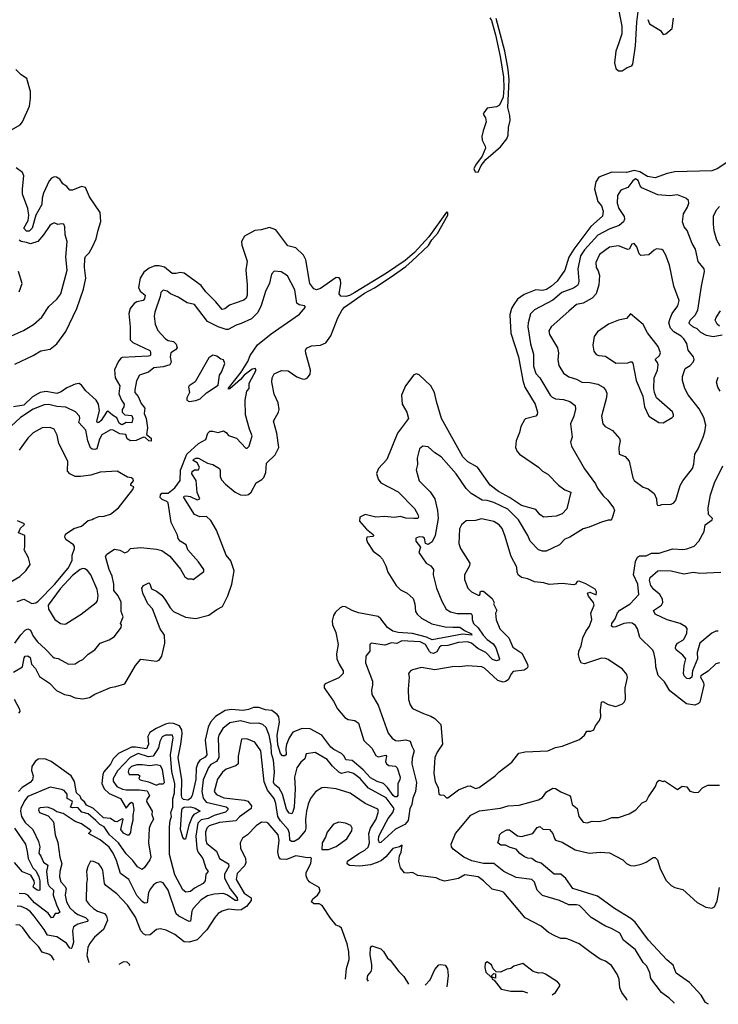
# Model space of a CAD drawing. Extents: x 1246230 to 1426786, y 660032 to 763141.
# Tile 411 of 566: x 1403423 to 1408745, y 660134 to 667634. Entities that reach past the tile are written whole.
import ezdxf

# ---------------------------------------------------------------- set-up
doc = ezdxf.new("R2010")
doc.units = 0

msp = doc.modelspace()

# ---------------------------------------------------------------- linework, layer by layer
at = {"layer": '0CON10XD'}
for points in [[(1407974.2, 667765), (1408009.5, 667585), (1408009.6, 667525), (1407985, 667450.6), (1407964.2, 667395), (1407954.2, 667305.8), (1407965, 667260.8), (1407985, 667242.9), (1408012.5, 667245), (1408050.5, 667269.5), (1408085, 667281.1), (1408094.7, 667295.3), (1408113.5, 667435), (1408123, 667615), (1408133.2, 667695)], [(1407005, 667648.9), (1407016.7, 667626.7), (1407048.5, 667518.5), (1407083.2, 667353.2), (1407109.4, 667195), (1407111, 667115), (1407107.2, 667042.8), (1407078.6, 666981.4), (1407055, 666969.6), (1406985, 666960), (1406958.6, 666925), (1406954.2, 666915), (1406971.9, 666885), (1406977.5, 666855), (1406953.9, 666786.1), (1406944.2, 666745), (1406945.3, 666715.3), (1406970.1, 666670.1), (1406971.8, 666655), (1406945.4, 666594.6), (1406895, 666524.6), (1406883.1, 666496.9), (1406893.8, 666473.8), (1406915, 666472.3), (1406937.9, 666522.1), (1406975, 666569.2), (1407085, 666664.3), (1407133.1, 666725), (1407144.7, 666755), (1407146.5, 666813.5), (1407160, 666865), (1407157.2, 666905), (1407141.9, 666965), (1407151.7, 667175), (1407144, 667255), (1407117.6, 667395), (1407053.4, 667643.4)], [(1408207.5, 667635), (1408221.5, 667601.5), (1408305, 667551.2), (1408325, 667521.2), (1408345, 667525.8), (1408393.3, 667566.7), (1408404.5, 667644.5)], [(1403326.4, 666775), (1403426.3, 666833.7), (1403443.4, 666856.6), (1403496.6, 666975), (1403506.7, 667035), (1403506, 667086), (1403478.2, 667185), (1403433.2, 667213.2), (1403394.5, 667255)], [(1408824.3, 666555), (1408735, 666498.2), (1408695, 666482.3), (1408414.8, 666475.2), (1408355, 666462.9), (1408265, 666429.1), (1408205, 666439.3), (1408146.1, 666473.9)], [(1403385, 665009.6), (1403525, 665076.8), (1403585, 665112.7), (1403656, 665125), (1403705, 665164.4), (1403775, 665260), (1403858.6, 665435), (1403909.6, 665580.4), (1403926, 665665), (1403916.1, 665745), (1403918.8, 665815), (1403925, 665829.4), (1403953.1, 665856.9), (1403977.3, 665902.7), (1404005.8, 665965), (1404020.6, 666030.6), (1404042.2, 666097.8), (1404037.2, 666165), (1403955, 666284.2), (1403925.6, 666355), (1403895, 666362.5), (1403825, 666334.6), (1403805, 666334.3), (1403782.1, 666362.1), (1403752.7, 666382.7), (1403728.2, 666418.2), (1403703.9, 666433.9), (1403685, 666437.9), (1403665, 666427.3), (1403647.1, 666405), (1403605, 666312.5), (1403595, 666273.3), (1403592.1, 666225), (1403546.7, 666145), (1403518.1, 666045), (1403495, 666023.4), (1403475, 666022.5), (1403454.8, 666045), (1403486.5, 666105), (1403493, 666145), (1403485.3, 666195), (1403445.1, 666305), (1403443.8, 666346.2), (1403455.8, 666445), (1403445, 666470), (1403395.4, 666505.4)], [(1408146.1, 666473.9), (1408105, 666484.5), (1408045, 666469.4), (1407935, 666472.8), (1407835, 666433.3), (1407811.2, 666398.8), (1407800.5, 666345), (1407827.9, 666247.9), (1407854.6, 666215), (1407868.3, 666175), (1407861.8, 666138.2), (1407775, 666057.4), (1407643.7, 665885), (1407606.5, 665825), (1407575, 665726.7), (1407518.1, 665641.9), (1407475, 665603.2), (1407435, 665579.5), (1407405, 665572.2), (1407354.3, 665575.7), (1407265, 665539.6), (1407216.2, 665505), (1407186.3, 665463.7), (1407168.5, 665435), (1407156.1, 665385), (1407164.8, 665244.8), (1407223.8, 665066.2), (1407254.8, 664885), (1407270, 664835), (1407349.1, 664705), (1407366.9, 664645), (1407364.2, 664625.8), (1407355, 664613.8), (1407275.7, 664594.3), (1407267.5, 664585), (1407240.8, 664535), (1407231.7, 664488.3), (1407204.2, 664425), (1407200.3, 664375), (1407213.9, 664343.9), (1407231.1, 664325), (1407376.4, 664225), (1407405.7, 664195.7), (1407445, 664172.7), (1407527.7, 664087.7), (1407575, 664053.1), (1407620.8, 664035), (1407591.9, 663908.1), (1407555, 663869.1), (1407508.7, 663851.3), (1407413.3, 663845), (1407385, 663865.6), (1407354.2, 663904.2), (1407245, 663933.3), (1407154.8, 663994.8), (1407069.5, 664039.5), (1407008.2, 664088.2), (1406910.6, 664225), (1406836.3, 664266.3), (1406799.2, 664305), (1406635.5, 664595), (1406599.3, 664725), (1406583.5, 664795), (1406555, 664843.8), (1406465, 664927.5), (1406445, 664936.2), (1406425, 664928.8), (1406362.5, 664845), (1406330.9, 664775), (1406337.7, 664705), (1406372.7, 664645), (1406385.7, 664595), (1406302.2, 664485), (1406221.1, 664285), (1406155.6, 664215), (1406141.9, 664178.1), (1406152.7, 664135), (1406174, 664105), (1406305, 664037.3), (1406430.5, 663910.5), (1406456.7, 663865), (1406461.8, 663845), (1406455.9, 663834.1), (1406426.3, 663833.7), (1406365, 663836.2), (1406325, 663849.5), (1406275, 663841.8), (1406205, 663850.3), (1406135, 663843.5), (1406055, 663864), (1406014.7, 663845.3), (1406012.2, 663815), (1406063.9, 663753.9), (1406115, 663712.5), (1406119.1, 663705), (1406115, 663698.6), (1406067.3, 663692.7), (1406064.5, 663675), (1406072.6, 663652.6), (1406115, 663585.7), (1406165, 663549.2), (1406185.6, 663525), (1406212.8, 663472.8), (1406227.1, 663425), (1406291.9, 663325), (1406325, 663290), (1406375.4, 663265.4), (1406419.4, 663225), (1406434.4, 663185), (1406438.6, 663125), (1406450.6, 663105), (1406484.4, 663075), (1406562.9, 663032.9), (1406665, 663009.8), (1406722.1, 663007.9), (1406775, 663008), (1406811.1, 662981.1), (1406865, 662956.9), (1406868.5, 662945), (1406795, 662953.6), (1406565, 662911.5), (1406521.4, 662931.4), (1406415, 662959.4), (1406305, 662966.8), (1406266.5, 662976.5), (1406225, 663004.3), (1406175, 663071.4), (1406155, 663089), (1406005, 663116.2), (1405955, 663134.2), (1405905, 663162.5), (1405885, 663163.5), (1405865, 663154.4), (1405828.5, 663121.5), (1405813.3, 663095), (1405802.7, 663055), (1405805.6, 663025), (1405830.9, 662965), (1405850, 662875), (1405836.9, 662803.1), (1405838.9, 662765), (1405855.6, 662725), (1405887.1, 662675), (1405887.1, 662655), (1405855, 662620.9), (1405751.2, 662575), (1405742, 662565), (1405743.1, 662545), (1405812.7, 662442.7), (1405844.4, 662384.4), (1405900.1, 662320.1), (1405925, 662304.7), (1405976.9, 662296.9), (1406004.6, 662274.6), (1406044.4, 662144.4), (1406105, 662085.5), (1406135, 662028.9), (1406155, 662018.9), (1406212.4, 662032.4), (1406217.7, 662025), (1406209.7, 661985), (1406216.5, 661965), (1406235, 661954.1), (1406285, 661947.3), (1406298.8, 661935), (1406322.2, 661865), (1406319.3, 661845), (1406302.7, 661815), (1406303.3, 661726.7), (1406296.5, 661715), (1406281.1, 661715), (1406266.9, 661725), (1406225.8, 661785.8), (1406195, 661815.3), (1406145, 661831.7), (1406095, 661860), (1406039.1, 661919.1), (1405955, 661991.6), (1405907.2, 661997.2), (1405893.9, 662025), (1405875, 662044.7), (1405814.9, 662074.9), (1405792.6, 662092.6), (1405725, 662183.9), (1405635, 662233.4), (1405575, 662234.7), (1405502.6, 662207.4), (1405475, 662164.6), (1405455, 662114.4), (1405449.7, 662085), (1405452.4, 662035), (1405443.8, 662026.2), (1405425, 662026.3), (1405409.9, 662045), (1405390.7, 662110.7), (1405385.5, 662184.5), (1405402.1, 662282.1), (1405395.9, 662325), (1405385, 662342.2), (1405345, 662371.5), (1405295, 662377.4), (1405245.2, 662395.2), (1405205, 662395.3), (1405165, 662378.9), (1405125, 662372.8), (1405035, 662379.4), (1404988.7, 662371.3), (1404915, 662326.9), (1404877.6, 662282.4), (1404858.7, 662245), (1404837, 662145), (1404848.3, 662035), (1404835, 662016.2), (1404795.2, 661994.8), (1404779, 661971), (1404768.3, 661931.7), (1404763.9, 661846.1), (1404737.3, 661725), (1404725, 661700.8), (1404705, 661689), (1404671.4, 661695), (1404661.3, 661705), (1404654.9, 661725), (1404657.4, 661845), (1404630, 662015), (1404650.7, 662115), (1404661.1, 662195), (1404658.6, 662225), (1404641.1, 662255), (1404594.3, 662274.3), (1404565, 662276.1), (1404535, 662268.4), (1404463.7, 662236.3), (1404413.6, 662205), (1404400.3, 662175), (1404404.5, 662115), (1404388.9, 662081.1), (1404306.3, 662093.7), (1404275, 662092.7), (1404177, 662045), (1404136.3, 662005), (1404115, 661962.9), (1404065.3, 661905), (1404057.4, 661885), (1404049.6, 661815), (1404066, 661775), (1404105, 661740.3), (1404191.4, 661701.4), (1404235, 661628), (1404265, 661666.9), (1404275, 661674.3), (1404285.9, 661665.9), (1404292.7, 661615), (1404284.5, 661575), (1404285.8, 661534.2), (1404271.4, 661485), (1404267.3, 661442.7), (1404255, 661422.5), (1404245, 661422), (1404215, 661438.2), (1404193.5, 661465), (1404211.2, 661545), (1404205, 661548.1), (1404163, 661523), (1404146.7, 661526.7), (1404115, 661548.4), (1404061.2, 661555), (1403986.3, 661625), (1403931, 661651), (1403917.3, 661677.3), (1403893.7, 661693.7), (1403885, 661720), (1403855.6, 661745), (1403841.2, 661831.2), (1403815, 661874.6), (1403661.8, 661985), (1403615, 662003), (1403565, 662001.5), (1403540, 661985), (1403516.7, 661945), (1403514.3, 661915), (1403525.4, 661875), (1403519.7, 661845), (1403503.2, 661825), (1403443.1, 661786.9), (1403414.6, 661755.4)], [(1408775, 665230.6), (1408705, 665218.4), (1408655, 665229.3), (1408610.9, 665250.9), (1408585, 665279.4), (1408551.4, 665295), (1408526.6, 665316.6), (1408523.1, 665325), (1408530, 665345), (1408567.9, 665382.1), (1408588.2, 665421.8), (1408617.1, 665605), (1408638.9, 665715), (1408636.6, 665736.6), (1408591.1, 665791.1), (1408572.2, 665885), (1408545, 665930), (1408508, 666028), (1408485.5, 666055.5), (1408473.1, 666095), (1408480, 666155), (1408510, 666205), (1408519.2, 666235), (1408517.1, 666257.1), (1408497.5, 666275), (1408435, 666298.8), (1408375, 666292.5), (1408285, 666300.4), (1408162.6, 666352.6), (1408149.4, 666369.4), (1408135, 666408.8), (1408115, 666421.2), (1408095, 666406.2), (1408055, 666356.2), (1408002.9, 666335), (1407976.5, 666295), (1407973.8, 666235), (1407988.2, 666195), (1408026.5, 666135), (1408030, 666115), (1408022.5, 666095), (1407988.6, 666065), (1407918.5, 666041.5), (1407827.7, 665992.3), (1407725, 665881.3), (1407695.3, 665835), (1407673.7, 665735), (1407682.4, 665645), (1407680.8, 665625), (1407671.2, 665608.8), (1407641.8, 665588.2), (1407553.8, 665556.2), (1407485, 665496.9), (1407344.2, 665425), (1407315, 665394), (1407295.4, 665325), (1407293.5, 665295), (1407313.8, 665163.8), (1407336.9, 665085), (1407337.6, 664995), (1407355, 664939.4), (1407386.5, 664905), (1407463.5, 664773.5), (1407478.5, 664758.5), (1407505, 664746.5), (1407565, 664740), (1407615, 664724.5), (1407654.4, 664695), (1407656.6, 664666.6), (1407645.5, 664615), (1407617.9, 664555), (1407630.8, 664455), (1407619.4, 664415), (1407626.2, 664385), (1407725, 664214), (1407808.1, 664098.1), (1407824.4, 664065), (1407868.3, 664008.3), (1407902.9, 663975), (1407945.7, 663915.7), (1407953.3, 663895), (1407935, 663832.5), (1407925, 663821.2), (1407905, 663821.2), (1407855, 663806.7), (1407762.3, 663767.7), (1407714.2, 663755.8), (1407615, 663692.4), (1407575, 663677.1), (1407535, 663632.9), (1407482.2, 663607.8), (1407434.2, 663585.8), (1407405, 663584.6), (1407375, 663595.6), (1407312.2, 663662.2), (1407294.6, 663705), (1407222.1, 663825), (1407142.7, 663905), (1407034.5, 663955.5), (1406985, 663970.8), (1406945, 663974.5), (1406862, 664025), (1406825, 664063.3), (1406747.3, 664175), (1406635, 664304.2), (1406586, 664335), (1406535, 664380), (1406495, 664384.2), (1406468.6, 664365), (1406450, 664295), (1406452.5, 664245), (1406443.1, 664205), (1406465, 664121.2), (1406548.7, 664038.7), (1406586.2, 663985), (1406605.5, 663895), (1406610.4, 663835), (1406588.6, 663705), (1406564.4, 663655.6), (1406535, 663636.1), (1406514.8, 663644.8), (1406505.8, 663685), (1406495, 663692.3), (1406465, 663694.6), (1406440, 663685), (1406440.9, 663660.9), (1406475.8, 663615), (1406462.5, 663575), (1406518.6, 663495), (1406555, 663472.9), (1406574.3, 663445), (1406571.8, 663405), (1406597.1, 663305), (1406638.9, 663205), (1406671.4, 663145), (1406705, 663124.5), (1406755, 663109.7), (1406861.6, 663111.6), (1406870.4, 663095), (1406869.2, 663065), (1406880.7, 663035), (1406915, 663002), (1406954.3, 662945), (1406984, 662914), (1407029.2, 662879.2), (1407050.4, 662850.4), (1407079.2, 662765), (1407071.1, 662755), (1407055, 662750.9), (1407025, 662759.6), (1406974.3, 662815), (1406913.2, 662843.2), (1406865, 662883.8), (1406835.3, 662894.7), (1406765, 662890.7), (1406685, 662867.5), (1406635, 662865.8), (1406620.8, 662855), (1406601, 662819), (1406575, 662807.3), (1406555, 662811.1), (1406545, 662820.5), (1406515, 662875.9), (1406473.3, 662895), (1406335, 662902), (1406295, 662881.8), (1406255, 662887.5), (1406205, 662870), (1406100, 662885), (1406090, 662875), (1406089.2, 662825), (1406058.9, 662785), (1406056.5, 662735), (1406109.6, 662595), (1406111.8, 662565), (1406103.5, 662526.5)], [(1404745, 663074.3), (1404765, 663073.1), (1404865, 663098.1), (1404925, 663142.5), (1404967.5, 663165), (1405007.5, 663245), (1405040.3, 663335), (1405056, 663435), (1405031.1, 663511.1), (1404995.6, 663555), (1404921.5, 663745), (1404879.4, 663819.4), (1404845, 663848.5), (1404795, 663846.9), (1404755, 663864.7), (1404672.4, 663995), (1404676.9, 664005), (1404692.5, 664007.5), (1404721, 664001), (1404775, 663976.2), (1404794.3, 663985), (1404775, 664032), (1404766.9, 664125), (1404733.5, 664175), (1404738, 664192), (1404756, 664204), (1404785.5, 664204.5), (1404792.9, 664225), (1404775, 664258.2), (1404743.8, 664275), (1404748.1, 664285), (1404765, 664294.6), (1404785, 664294), (1404855, 664255.5), (1404893.3, 664245), (1404945, 664216.2), (1404950.6, 664200.6), (1404950.6, 664155), (1404959.6, 664129.6), (1404990.9, 664095), (1405065, 664033.8), (1405105, 664013.9), (1405145, 664011.8), (1405165, 664016.4), (1405186.5, 664035), (1405223.3, 664106.7), (1405268.5, 664131.5), (1405283.7, 664146.3), (1405297.3, 664185), (1405304.1, 664255), (1405369.5, 664320.5), (1405397.7, 664375), (1405381.4, 664485), (1405356.9, 664575), (1405395.8, 664645), (1405400, 664665), (1405393.3, 664715), (1405362.3, 664782.3), (1405344, 664874), (1405345.6, 664905), (1405362.8, 664937.2), (1405418, 664962), (1405469.3, 664959.3), (1405533.6, 664913.6), (1405575, 664898.8), (1405595, 664895.5), (1405615.6, 664905), (1405635.5, 664935), (1405637.8, 664965), (1405603.5, 665093.5), (1405600.4, 665115), (1405607.5, 665132.5), (1405645, 665150.8), (1405715, 665154.1), (1405755, 665173.6), (1405792.7, 665225), (1405847.2, 665362.8), (1405880.3, 665425), (1405898.1, 665445), (1406049.1, 665550.9), (1406125, 665592.1), (1406251.6, 665675), (1406365.2, 665754.8), (1406412.2, 665797.8), (1406538.3, 665915), (1406562.9, 665957.1), (1406605, 666005.9), (1406684.2, 666145), (1406685, 666164), (1406675, 666168.8), (1406539.5, 665980.5), (1406429.8, 665860.2), (1406359.6, 665800.4), (1406217.2, 665702.8), (1405975.4, 665554.6), (1405935, 665533.2), (1405906.5, 665526.5), (1405868.2, 665528.2), (1405856.8, 665545), (1405870, 665625), (1405867.5, 665652.5), (1405857.9, 665667.9), (1405835, 665669.6), (1405715, 665585.4), (1405685, 665576.9), (1405662.6, 665582.6), (1405633.4, 665625), (1405602.2, 665805), (1405585, 665840), (1405526, 665896), (1405465, 665912.2), (1405375, 666034.2), (1405325, 666051.4), (1405263.8, 666033.8), (1405215, 666029.1), (1405135, 665984), (1405113.1, 665945), (1405114.3, 665915.7), (1405155.9, 665795), (1405144.7, 665724.7), (1405155.3, 665615), (1405155.3, 665535), (1405147.2, 665512.8), (1405131.4, 665498.6), (1405065, 665474.7), (1405020.6, 665459.4), (1404985, 665431.8), (1404965, 665426.9), (1404918.2, 665485), (1404841.1, 665561.1), (1404805, 665608.2), (1404675, 665702.5), (1404645, 665707.8), (1404615, 665699.5), (1404585, 665700.6), (1404525, 665748.3), (1404485, 665759.2), (1404451.6, 665758.4), (1404408.9, 665741.1), (1404369.9, 665710.1), (1404341.2, 665665), (1404329.1, 665595), (1404340.4, 665565), (1404378.8, 665535), (1404375, 665507.5), (1404363.1, 665495), (1404315, 665483.7), (1404295, 665472.9), (1404263.9, 665435), (1404254.6, 665395), (1404265.3, 665295), (1404265.6, 665195), (1404284.3, 665175), (1404414, 665114), (1404420, 665105), (1404419.1, 665080.9), (1404415.8, 665074.2), (1404401, 665071), (1404205, 665060.5), (1404193.8, 665055), (1404172.3, 665027.7), (1404144.3, 664965.7), (1404149.6, 664905), (1404185.6, 664845), (1404178.5, 664785), (1404199.2, 664735), (1404220, 664705), (1404217, 664685), (1404202.8, 664665), (1404202.9, 664645), (1404225, 664623.7), (1404278.3, 664618.3), (1404285.8, 664595), (1404276.7, 664563.3), (1404235, 664566.6), (1404205, 664548.3), (1404195, 664549.4), (1404181.5, 664561.5), (1404162.2, 664602.2), (1404130.3, 664620.3), (1404095, 664653.1), (1404084.2, 664645), (1404045, 664580.7), (1404025, 664564.8), (1404015, 664564), (1404012, 664575), (1404030.7, 664655), (1404023.5, 664705), (1404005.4, 664735), (1403925.8, 664805.8), (1403895, 664850.9), (1403875, 664863.8), (1403845, 664858.2), (1403781.2, 664828.8), (1403740.1, 664799.9), (1403705, 664786.4), (1403625, 664801.4), (1403578.5, 664795), (1403519.6, 664760.4), (1403455, 664697.2), (1403375, 664685.2)], [(1408758.2, 665908.2), (1408734.5, 665955), (1408713.1, 666025), (1408707.5, 666075), (1408709.5, 666140.5), (1408732.7, 666187.3), (1408755, 666211.2)], [(1403291.2, 665195), (1403452.5, 665267.5), (1403527.3, 665312.7), (1403592.9, 665367.1), (1403645, 665450), (1403705, 665504), (1403735.3, 665544.7), (1403784, 665725), (1403773.4, 665825), (1403784.7, 665944.7), (1403769.6, 665995), (1403767.1, 666055), (1403758.8, 666075), (1403745, 666080), (1403713.5, 666073.5), (1403685, 666086.2), (1403670.3, 666079.7), (1403653.2, 666066.8), (1403604, 665995), (1403560.8, 665945), (1403505, 665925.8), (1403475, 665937.8), (1403435, 665943.8), (1403418.9, 665955)], [(1408295, 663932.5), (1408315, 663940), (1408385, 663944), (1408406.2, 663955), (1408422, 663975), (1408454.5, 664085.5), (1408475, 664121.2), (1408548.1, 664215), (1408558.3, 664248.3), (1408565.7, 664325), (1408591.4, 664365), (1408629.5, 664455), (1408642.9, 664495), (1408650, 664545), (1408635.5, 664605), (1408598.9, 664668.9), (1408515, 664776.2), (1408490.9, 664825), (1408472.2, 664885), (1408473.1, 664915), (1408493.5, 664976.5), (1408531.1, 664998.9), (1408552.9, 665025), (1408560, 665045), (1408556.7, 665065), (1408516, 665116), (1408505, 665167.1), (1408482.3, 665202.3), (1408462.7, 665222.7), (1408406.1, 665256.1), (1408381.1, 665285), (1408368.5, 665325), (1408377, 665357), (1408392.5, 665395), (1408435.6, 665455), (1408446.7, 665495), (1408406.7, 665605), (1408374.3, 665765), (1408345, 665840), (1408326, 665875), (1408315, 665883.8), (1408275, 665888), (1408255, 665878.8), (1408215, 665842), (1408155, 665838.1), (1408141.5, 665851.5), (1408123.6, 665903.6), (1408105, 665928.8), (1408087.3, 665922.7), (1408065.8, 665885), (1408055, 665882.5), (1407985, 665910), (1407915, 665901.5), (1407841.1, 665845), (1407811.1, 665785), (1407814.3, 665745), (1407829.7, 665719.7), (1407838.6, 665685), (1407834.2, 665615), (1407814.2, 665545), (1407785, 665511.4), (1407715, 665474.3), (1407665, 665465.6), (1407605, 665414), (1407471.4, 665295), (1407454.4, 665264.4), (1407459.4, 665235), (1407520.9, 665135), (1407526.4, 665095), (1407522.8, 665042.8), (1407530.2, 665000.2), (1407565, 664940.8), (1407605, 664914.4), (1407665, 664894.5), (1407705, 664873.5), (1407765, 664870), (1407827.6, 664857.6), (1407867.5, 664835), (1407885.7, 664815), (1407895, 664790), (1407894.4, 664755), (1407854.4, 664615), (1407864.4, 664555), (1407884, 664535), (1407938.8, 664505), (1407991.9, 664445), (1407997.8, 664425), (1407988, 664375), (1407990, 664325), (1408035, 664306.7), (1408065, 664270), (1408092.9, 664145), (1408104, 664124), (1408172.4, 664072.4), (1408210, 664060), (1408256, 664025), (1408274, 663985), (1408277.5, 663945), (1408282.5, 663935), (1408295, 663932.5)], [(1403386.2, 662883.8), (1403432, 662948), (1403465, 662983.2), (1403485, 662994.1), (1403505.4, 662985), (1403525, 662938.6), (1403558.2, 662895), (1403620.1, 662840.1), (1403675, 662780.4), (1403685, 662772.9), (1403715, 662768.6), (1403795, 662724.6), (1403845, 662727.1), (1403875, 662748.6), (1403905, 662760.8), (1403945, 662800), (1403996.2, 662835), (1404036.2, 662885), (1404105, 662911.4), (1404146, 662935), (1404196.2, 663005), (1404197.5, 663025), (1404190, 663035), (1404210.8, 663085), (1404196.2, 663125), (1404195, 663196.2), (1404173.2, 663245), (1404140.7, 663285), (1404141.2, 663335), (1404128.7, 663395), (1404105.9, 663445), (1404077.8, 663545), (1404088, 663562), (1404145, 663602.2), (1404185, 663593.6), (1404225, 663572.9), (1404247.1, 663582.9), (1404267.5, 663605), (1404345, 663613.5), (1404465, 663601.9), (1404505, 663590.8), (1404567.6, 663547.6), (1404648.9, 663448.9), (1404680.9, 663390.9), (1404704.3, 663374.3), (1404735, 663376.2), (1404745, 663370), (1404825, 663430), (1404825.9, 663445.9), (1404786.2, 663505), (1404703.3, 663595), (1404690, 663635), (1404645, 663662.5), (1404631.4, 663681.4), (1404625, 663707.5), (1404575.8, 663805), (1404554.2, 663955), (1404543.8, 663965), (1404508.2, 663978.2), (1404493.1, 663995), (1404495.3, 664015), (1404505, 664026.2), (1404555, 664026.4), (1404605, 664068.2), (1404644.7, 664125), (1404648.6, 664201.4), (1404695.8, 664324.2), (1404785, 664405.4), (1404841.9, 664435), (1404855.9, 664484.1), (1404871.3, 664498.7), (1404895, 664499.6), (1404935, 664488.8), (1404975, 664501.2), (1404995, 664490), (1405015, 664466.7), (1405075.8, 664445.8), (1405145, 664370), (1405155, 664370), (1405170, 664385), (1405194.4, 664465), (1405172.9, 664515), (1405143.5, 664625), (1405140, 664735), (1405154, 664805), (1405170, 664825), (1405171.5, 664865), (1405223.3, 664965), (1405216, 664976), (1405195, 664970.9), (1405133.9, 664926.1), (1405105, 664892.5), (1405025, 664823.3), (1405015, 664820), (1405015, 664828), (1405061, 664889), (1405111.1, 664948.9), (1405160.9, 665029.1), (1405179, 665075), (1405235, 665156.2), (1405337.9, 665242.1), (1405555, 665391.3), (1405600, 665445), (1405592.5, 665455), (1405551.1, 665461.1), (1405533.6, 665473.6), (1405518.1, 665575), (1405463.7, 665683.7), (1405415, 665714.2), (1405361.7, 665718.3), (1405341.1, 665695), (1405325, 665627.5), (1405295, 665563.3), (1405262.5, 665457.5), (1405236.4, 665403.6), (1405188.8, 665355), (1405111.5, 665318.5), (1405073.2, 665306.8), (1405010, 665275), (1404995, 665274.4), (1404935, 665293.3), (1404854, 665335), (1404755, 665464), (1404698.3, 665478.3), (1404629.6, 665519.6), (1404572.5, 665545), (1404547.5, 665565), (1404515, 665574), (1404497.1, 665555), (1404492.7, 665525), (1404451.8, 665405), (1404446.7, 665375), (1404454.5, 665315), (1404475, 665267.5), (1404533.8, 665203.8), (1404555, 665190.4), (1404595, 665183.3), (1404615, 665162.5), (1404622.5, 665135), (1404611.1, 665118.9), (1404574.6, 665095), (1404569.3, 665065), (1404576.9, 665025), (1404565.7, 665005), (1404515, 664990.5), (1404445, 664982.7), (1404405, 664948.9), (1404334.6, 664925.4), (1404313.8, 664883.8), (1404300, 664815), (1404301.4, 664795), (1404325, 664762.5), (1404349.5, 664709.5), (1404376.2, 664675), (1404370.8, 664635), (1404387.8, 664595), (1404395.5, 664525), (1404387.9, 664475), (1404425, 664445.5), (1404425, 664423.3), (1404406.9, 664425), (1404380.2, 664450.2), (1404365, 664454.3), (1404311.6, 664428.4), (1404267.2, 664427.2), (1404242.4, 664442.4), (1404232.5, 664475), (1404185, 664479.5), (1404135, 664506.9), (1404115, 664510), (1404048.3, 664471.7), (1404030.8, 664439.2), (1404010.8, 664365), (1403995, 664358.9), (1403975, 664361.9), (1403962.4, 664372.4), (1403942.5, 664425), (1403926.7, 664506.7), (1403873.8, 664565), (1403882, 664595), (1403879.2, 664615), (1403847.5, 664647.5), (1403775, 664681.8), (1403706.6, 664686.6), (1403645, 664703.2), (1403610.3, 664700.3), (1403525, 664666.4), (1403428.5, 664605), (1403322.1, 664505)], [(1403419.1, 665560.9), (1403440.8, 665625), (1403414, 665715)], [(1408755, 665299.3), (1408735, 665314.3), (1408721.5, 665345), (1408727.5, 665365), (1408762.5, 665415)], [(1408325, 664563.8), (1408393.8, 664605), (1408403.3, 664615), (1408403.8, 664625), (1408395, 664646.2), (1408274.6, 664754.6), (1408259.4, 664795), (1408254.4, 664825.6), (1408256.9, 664905), (1408280.8, 664965), (1408287.5, 665005), (1408282.1, 665022.1), (1408263.3, 665045), (1408297.1, 665075), (1408305.7, 665095), (1408287.5, 665145), (1408205, 665248.8), (1408172.7, 665312.7), (1408075, 665392.5), (1408045, 665356.7), (1407985, 665345.7), (1407908, 665315), (1407825, 665256.7), (1407800.3, 665219.7), (1407789.2, 665155), (1407797.9, 665107.9), (1407815, 665083.8), (1407835, 665076), (1407885, 665071.2), (1407965, 665018.1), (1408055, 665020), (1408075, 665026.7), (1408085, 665028.8), (1408095, 665017.5), (1408118.5, 664885), (1408170, 664765), (1408182.5, 664685), (1408214.4, 664614.4), (1408292.5, 664565), (1408325, 664563.8)], [(1404715, 664726.2), (1404765, 664732.5), (1404796.7, 664745), (1404845, 664792), (1404935, 664850), (1404944.3, 664925.7), (1404960.3, 664949.7), (1404986.7, 665015), (1404975, 665043.3), (1404955, 665048.8), (1404925, 665072), (1404895, 665078.8), (1404863, 665057), (1404760, 664875), (1404713.8, 664845), (1404708.8, 664835), (1404716.7, 664795), (1404696.2, 664753.8), (1404696.7, 664735), (1404715, 664726.2)], [(1408760, 664805), (1408742.5, 664835), (1408731.7, 664871.7), (1408745, 664910)], [(1403405, 663202.9), (1403455, 663220.4), (1403515, 663187.8), (1403545, 663191.8), (1403565, 663204.3), (1403687.8, 663332.2), (1403791.4, 663455), (1403824, 663515), (1403822.5, 663555), (1403841.9, 663605), (1403841.9, 663621.9), (1403832.5, 663635), (1403775.7, 663675), (1403767.1, 663695), (1403773.1, 663715), (1403835, 663757.7), (1403894.7, 663775.3), (1403945, 663819.2), (1403975, 663825.7), (1403988, 663835), (1404025, 663850.8), (1404067.2, 663852.8), (1404115, 663868.1), (1404175, 663914.7), (1404286.2, 664055), (1404292.5, 664075), (1404270, 664085), (1404270, 664095), (1404289.5, 664120.5), (1404288.8, 664135), (1404275, 664144), (1404245, 664148.8), (1404165, 664194), (1404036.8, 664186.8), (1403965, 664164.4), (1403886.2, 664153.8), (1403845, 664155.4), (1403804.1, 664174.1), (1403787.5, 664195), (1403790.6, 664270.6), (1403722.3, 664405), (1403709.8, 664469.8), (1403685, 664514.2), (1403655, 664528.2), (1403595, 664525.3), (1403525, 664487.5), (1403485, 664447.1), (1403418.9, 664355)], [(1408755, 662734), (1408725, 662728.8), (1408668.1, 662671.9), (1408610.8, 662635), (1408609.5, 662625), (1408631.9, 662585), (1408635.3, 662565), (1408604.4, 662435), (1408595, 662424.4), (1408565, 662412.9), (1408503.6, 662423.6), (1408375, 662521.1), (1408335, 662590), (1408287.6, 662637.6), (1408269.2, 662705), (1408267.6, 662755), (1408254.6, 662815), (1408245, 662831.4), (1408147.7, 662927.7), (1408128.9, 662995), (1408115, 663020.8), (1408087.5, 663037.5), (1408065, 663039.6), (1408025, 663035.3), (1407965, 663008.2), (1407945, 663007.8), (1407932, 663015), (1407934.4, 663035), (1407958.9, 663071.1), (1407976.7, 663115), (1407994.2, 663135.8), (1408072.5, 663185), (1408138.5, 663255), (1408131.2, 663335), (1408097.6, 663405), (1408113.7, 663506.3), (1408128.8, 663541.2), (1408145, 663550), (1408195, 663551.4), (1408235, 663570), (1408295, 663570.9), (1408395, 663603.8), (1408475, 663598.5), (1408505, 663604.4), (1408560, 663625), (1408597.6, 663662.4), (1408636.2, 663735), (1408645.8, 663785), (1408698.8, 663825), (1408700, 663835), (1408671.4, 663865), (1408667.3, 663915), (1408685.5, 664015), (1408716.7, 664105), (1408779.1, 664235)], [(1406685, 661707.5), (1406765, 661768.8), (1406835, 661796.7), (1406855, 661797.5), (1406895, 661778.8), (1406922.5, 661785), (1407044.4, 661875), (1407074.4, 661905.6), (1407170.9, 661979.1), (1407225, 662047.1), (1407273.2, 662056.8), (1407445, 662064.2), (1407505, 662090.8), (1407555, 662100.8), (1407688.3, 662151.7), (1407725.8, 662184.2), (1407742.5, 662215), (1407775, 662214.2), (1407795.5, 662224.5), (1407808.8, 662255), (1407840, 662295), (1407850, 662325), (1407846.2, 662375), (1407855, 662436.7), (1407865, 662441.2), (1407905, 662418.1), (1407965, 662403.3), (1408015, 662423.8), (1408026.7, 662435), (1408038.8, 662455), (1408034.5, 662545.5), (1408053.9, 662623.9), (1408047, 662647), (1408015, 662687.5), (1407905, 662759.4), (1407885, 662767.8), (1407855, 662769.6), (1407725, 662727.3), (1407703.6, 662733.6), (1407689.6, 662755), (1407680.4, 662795), (1407682.1, 662825), (1407700.4, 662865), (1407712.5, 662925), (1407735.3, 662974.7), (1407762.9, 663015), (1407782, 663065), (1407774.2, 663114.2), (1407800, 663175), (1407795, 663194), (1407755, 663243.3), (1407747.5, 663265), (1407765, 663273.3), (1407815, 663254), (1407818, 663275), (1407805.9, 663295.9), (1407735.9, 663335.9), (1407685, 663356.7), (1407670, 663355), (1407656.7, 663333.3), (1407645, 663330), (1407555, 663340), (1407457.3, 663332.7), (1407415, 663344.2), (1407345, 663352), (1407295, 663376.2), (1407245, 663385.8), (1407219.2, 663405), (1407211.4, 663425), (1407209.2, 663465), (1407166, 663544), (1407119.2, 663705), (1407097.9, 663757.9), (1407075, 663786.2), (1407035, 663810.4), (1406941.2, 663831.2), (1406895, 663820.3), (1406825, 663816.9), (1406787.5, 663785), (1406774.4, 663755), (1406767.1, 663645), (1406781.4, 663605), (1406851.9, 663495), (1406849.4, 663475), (1406810.4, 663405), (1406810.9, 663370.9), (1406837.5, 663305), (1406865, 663276.7), (1406915, 663250), (1406925, 663250), (1406931.7, 663258.3), (1406930, 663275), (1406938.3, 663281.7), (1406955, 663280), (1407023.3, 663225), (1407036.7, 663195), (1407032.5, 663185), (1407057.5, 663135), (1407046.4, 663113.6), (1407052.2, 663062.2), (1407080, 662995), (1407150, 662925), (1407180.6, 662855), (1407249.2, 662809.2), (1407290.4, 662725), (1407294.5, 662705), (1407288.5, 662695), (1407265, 662679.7), (1407181.5, 662668.5), (1407168.5, 662655), (1407145, 662605.7), (1407125, 662592), (1407105, 662587.5), (1407065, 662600), (1406965, 662695.7), (1406944.5, 662704.5), (1406835, 662711.1), (1406774.4, 662704.4), (1406731.7, 662708.3), (1406585, 662681.4), (1406485, 662699.5), (1406415, 662683.1), (1406400, 662675), (1406386, 662655), (1406391.2, 662625), (1406381.4, 662535), (1406385.8, 662455), (1406398.6, 662415), (1406416.6, 662386.6), (1406498.3, 662348.3), (1406555, 662330), (1406585, 662310), (1406630, 662265), (1406644.5, 662115.5), (1406602.5, 662055), (1406584.3, 662015), (1406578.6, 661895), (1406588.8, 661828.8), (1406610, 661785), (1406615, 661737.5), (1406625, 661730), (1406655, 661726.7), (1406675, 661707.5), (1406685, 661707.5)], [(1403306.2, 663325), (1403425, 663393.5), (1403470.8, 663435), (1403503.3, 663485), (1403490, 663535), (1403457.5, 663595), (1403463, 663617), (1403463.3, 663705), (1403413.8, 663725), (1403430.3, 663759.7), (1403457.5, 663785), (1403460, 663795), (1403407.7, 663817.7)], [(1403765, 663028.8), (1403775, 663033.3), (1403892, 663105), (1404006.2, 663195), (1404015, 663207.5), (1404021.1, 663248.9), (1404013.8, 663295), (1403965.8, 663405.8), (1403939.1, 663439.1), (1403920.6, 663450.6), (1403905, 663453.6), (1403885, 663445.9), (1403825, 663400.2), (1403731.2, 663298.8), (1403640.9, 663175), (1403641.4, 663145), (1403691.2, 663065), (1403735, 663034.2), (1403765, 663028.8)], [(1408745, 662975.5), (1408725, 662975.5), (1408695, 662961.1), (1408603.8, 662885), (1408584.6, 662815), (1408586, 662765), (1408548.1, 662675), (1408543.9, 662626.1), (1408526.3, 662613.7), (1408505, 662616.6), (1408485.2, 662635), (1408479, 662655), (1408484.4, 662715), (1408496.6, 662765), (1408475, 662794.6), (1408425, 662833.1), (1408417.5, 662847.5), (1408420.8, 662865), (1408434.6, 662885), (1408475, 662907.5), (1408485, 662919.2), (1408505, 662960), (1408506.9, 662996.9), (1408498.3, 663008.3), (1408454.1, 663034.1), (1408355, 663063.2), (1408264, 663105), (1408252, 663135), (1408312.2, 663175), (1408321.5, 663195), (1408319.4, 663220.6), (1408300, 663255), (1408252.7, 663292.7), (1408232.1, 663325), (1408219.7, 663365), (1408225.8, 663384.2), (1408285.2, 663434.8), (1408305, 663439.7), (1408386.8, 663436.8), (1408482, 663412), (1408555, 663424.7), (1408605, 663417.7), (1408765, 663424.6)], [(1403375, 662664.3), (1403445, 662704), (1403456.1, 662773.9), (1403465, 662785.2), (1403485, 662788.1), (1403503.5, 662775), (1403514, 662725), (1403542.3, 662692.3), (1403575, 662631.5), (1403650, 662580), (1403704.8, 662524.8), (1403763.3, 662495), (1403805, 662487.5), (1403845, 662468.6), (1403905, 662461.9), (1403955, 662470.6), (1403995, 662497.1), (1404045, 662516.7), (1404115, 662547.1), (1404156.2, 662553.8), (1404225, 662576.5), (1404305.7, 662715), (1404345, 662762), (1404465, 662748.1), (1404486, 662755), (1404506.7, 662785), (1404528.7, 662885), (1404526.6, 662945), (1404492.9, 662995), (1404435, 663145.8), (1404398.1, 663185), (1404360.6, 663265), (1404353.1, 663305), (1404365, 663324.3), (1404406.7, 663345), (1404415, 663336.7), (1404427.8, 663297.8), (1404465, 663282.2), (1404505, 663251.1), (1404535, 663213.1), (1404568.6, 663155), (1404595, 663127.1), (1404685, 663083.2), (1404745, 663074.3)], [(1406103.5, 662526.5), (1406105.8, 662495), (1406155, 662413.3), (1406229.4, 662199.4), (1406260.5, 662160.5), (1406285, 662144.7), (1406305, 662141.4), (1406365, 662148.8), (1406398.2, 662138.2), (1406409.3, 662099.3), (1406429.1, 662065), (1406411.6, 662008.4), (1406410, 661965), (1406445.4, 661825), (1406437.2, 661755), (1406417.2, 661705), (1406410.8, 661655), (1406395, 661624.2), (1406382.5, 661535), (1406357.3, 661505), (1406285, 661469.6), (1406175, 661366.5), (1406165, 661363.3), (1406156.5, 661385), (1406158.3, 661415), (1406215, 661521.8), (1406229.7, 661550.3), (1406266, 661595), (1406275.6, 661625), (1406215, 661707.1), (1406079.6, 661779.6), (1406016.4, 661855), (1405965, 661892.5), (1405925, 661904.7), (1405875, 661893.2), (1405855, 661901.3), (1405805, 661948.2), (1405765, 661998.2), (1405675, 662053.1), (1405605, 662042), (1405595.8, 662005), (1405565, 661978.2), (1405533.8, 661936.2), (1405516.9, 661865), (1405522.6, 661775), (1405513.1, 661636.9), (1405505, 661601.2), (1405495, 661585.8), (1405475, 661590), (1405455, 661621.9), (1405425, 661735.5), (1405400.3, 661780.3), (1405365.9, 661805), (1405357.3, 661825), (1405363.9, 661905), (1405355.8, 661995), (1405340.3, 662045), (1405337.7, 662105), (1405324.3, 662185), (1405301.7, 662241.7), (1405275, 662265.3), (1405245, 662275.3), (1405185, 662273.6), (1405105, 662292.4), (1405025, 662278.6), (1404971.8, 662235), (1404940.3, 662185), (1404935.2, 662164.8), (1404939.3, 662015), (1404922.4, 661985), (1404880.3, 661959.7), (1404862.2, 661937.8), (1404821.2, 661845), (1404810.6, 661755), (1404820.9, 661705), (1404844.5, 661675), (1404995, 661637.8), (1405008.3, 661628.3), (1405008.9, 661615), (1404992.1, 661597.9), (1404905, 661571.6), (1404859.5, 661550.5), (1404805, 661539.2), (1404781, 661515), (1404764.5, 661415), (1404771.7, 661321.7), (1404781.4, 661295), (1404817.2, 661245), (1404841.9, 661171.9), (1404858.1, 661145), (1404840, 661125), (1404835.6, 661075), (1404820, 661055), (1404755, 661018.9), (1404725, 660994.5), (1404688.5, 660988.5), (1404665.3, 661005.3), (1404605, 661120), (1404563.9, 661275), (1404564.9, 661485), (1404569.4, 661535), (1404578.9, 661565), (1404575.2, 661595), (1404589.7, 661635), (1404590.7, 661699.3), (1404603.3, 661745), (1404604.8, 661815.2), (1404582, 661905), (1404572, 662035), (1404592.4, 662165), (1404586.2, 662185), (1404535, 662183.3), (1404509.6, 662170.4), (1404490.5, 662135), (1404481.7, 662088.3), (1404439.3, 662025), (1404405, 662019.5), (1404325, 662044), (1404265, 662014.3), (1404168.5, 661911.5), (1404134.7, 661855), (1404134.7, 661835), (1404162.8, 661792.8), (1404205.9, 661774.1), (1404235, 661768), (1404335, 661768.5), (1404395, 661760), (1404411, 661725), (1404391.8, 661695), (1404389.8, 661679.8), (1404431.7, 661605), (1404429.4, 661579.4), (1404442, 661545), (1404418.6, 661505), (1404409.2, 661475), (1404404.2, 661365), (1404421.4, 661255), (1404415.6, 661234.4), (1404375, 661175.6), (1404355, 661161.9), (1404321.4, 661181.4), (1404285, 661230.3), (1404235, 661279.4), (1404175, 661363.3), (1404107.7, 661425), (1404066, 661485), (1404032.8, 661502.8), (1404004.2, 661535), (1403944.6, 661584.6), (1403897.3, 661597.3), (1403865, 661634), (1403825, 661630), (1403809, 661635), (1403824.8, 661675), (1403822.7, 661682.7), (1403785, 661702.5), (1403784.7, 661735), (1403762, 661762), (1403741.3, 661771.3), (1403655, 661788.8), (1403485, 661716.5), (1403459.5, 661685), (1403431, 661625), (1403428.6, 661605), (1403437.2, 661565), (1403465, 661520), (1403523.1, 661465), (1403565.7, 661375), (1403576.2, 661335), (1403567.7, 661285), (1403585, 661262.9), (1403605, 661218.2), (1403636.7, 661195), (1403626.1, 661145), (1403638.7, 661055), (1403646.7, 661035), (1403680.3, 661005), (1403679.1, 660965), (1403702.6, 660892.6), (1403730, 660835), (1403715, 660826.9), (1403693.9, 660826.1), (1403675, 660794.4), (1403665, 660792.5), (1403639.2, 660829.2), (1403535, 660907.1), (1403485, 660965.9), (1403465, 660974.8), (1403419.2, 660979.2)], [(1403417, 662353), (1403426.4, 662363.6), (1403425, 662378.8), (1403384.2, 662455)], [(1408051.3, 660164.2), (1408046, 660176), (1408008.9, 660225), (1407995, 660260), (1407988.9, 660325), (1407975.5, 660365), (1407930.2, 660430.2), (1407885, 660463.6), (1407845, 660479.5), (1407775.5, 660525.5), (1407685.4, 660595.4), (1407615, 660626.4), (1407585, 660634.4), (1407545, 660635.5), (1407505, 660652.8), (1407452.3, 660682.3), (1407395, 660730), (1407273, 660793), (1407110.8, 660985), (1407094.6, 660994.6), (1407021, 661011), (1406956, 661076), (1406915, 661105.3), (1406815, 661120), (1406765, 661092.9), (1406662.7, 661072.7), (1406625, 661082.5), (1406595, 661098), (1406455, 661116.2), (1406415, 661138), (1406375, 661132.5), (1406355, 661136), (1406324, 661175), (1406312.5, 661225), (1406315.8, 661264.2), (1406327.9, 661292.1), (1406337.5, 661347.5), (1406316.7, 661333.3), (1406265, 661320), (1406211.6, 661258.4), (1406179.7, 661230.3), (1406146.6, 661213.4), (1406095, 661197.4), (1406015, 661185.4), (1405935, 661192), (1405918.8, 661205), (1405921.2, 661225), (1406006.1, 661283.9), (1406052.1, 661307.9), (1406078.5, 661331.5), (1406087.2, 661365), (1406081.7, 661435), (1406094.2, 661475), (1406138.8, 661545), (1406156.4, 661605), (1406150.8, 661620.8), (1406055, 661663.8), (1405941.7, 661741.7), (1405835, 661776.8), (1405745, 661786.7), (1405725, 661782.2), (1405677.2, 661752.8), (1405638.3, 661701.7), (1405620.2, 661659.8), (1405608.8, 661605), (1405600.8, 661545), (1405602.8, 661475), (1405596.8, 661455), (1405545, 661393.2), (1405515, 661375.3), (1405493.4, 661373.4), (1405482, 661385), (1405477.6, 661435), (1405467.5, 661465), (1405410.6, 661530.6), (1405390.7, 661565), (1405374.2, 661664.2), (1405361.4, 661701.4), (1405310.2, 661765), (1405285, 661828.8), (1405260.8, 662065), (1405215, 662130), (1405152.5, 662157.5), (1405112.5, 662155), (1405087.8, 662025), (1405087.1, 661965), (1405069.3, 661950.7), (1404995, 661926.2), (1404967.4, 661902.6), (1404930.9, 661849.1), (1404905.7, 661755), (1404921.8, 661731.8), (1404977.1, 661707.1), (1405135, 661688.4), (1405160.5, 661680.5), (1405187.8, 661645), (1405185.9, 661625), (1405098, 661562), (1405069, 661531), (1404945, 661520.3), (1404866.5, 661493.5), (1404847.5, 661475), (1404838.9, 661445), (1404840, 661385), (1404849.7, 661359.7), (1404921.2, 661301.2), (1404945, 661244.5), (1405013.3, 661203.3), (1405015.3, 661185), (1404984.1, 661125.9), (1404984.3, 661095), (1405027.2, 661015), (1405079.3, 660945), (1405083.3, 660925), (1405064.1, 660925), (1405005, 660966.6), (1404975, 660978.7), (1404905, 660974.4), (1404855, 660960.8), (1404805, 660929.4), (1404744.6, 660865), (1404735.4, 660845), (1404725, 660767.5), (1404715, 660764.2), (1404635, 660805.8), (1404615, 660824.6), (1404555, 661004.2), (1404515, 661060.6), (1404495, 661067.5), (1404465, 661060), (1404442.7, 661045), (1404420.6, 661015), (1404404.7, 660985.3), (1404395, 660908), (1404375, 660903.8), (1404355, 660917.1), (1404314.3, 660964.3), (1404255, 661084.4), (1404190.6, 661130.6), (1404159.9, 661229.9), (1404135, 661286.5), (1404105, 661330.8), (1404037.1, 661387.1), (1403948.5, 661435), (1403967.8, 661455), (1403955.6, 661465), (1403895, 661508.4), (1403846.6, 661526.6), (1403755, 661588.2), (1403705, 661600.6), (1403675, 661620.6), (1403635, 661636.4), (1403580.3, 661629.7), (1403570, 661625), (1403566.2, 661615), (1403574.3, 661595), (1403639.8, 661569.8), (1403681.1, 661525), (1403694.4, 661425), (1403712.7, 661367.3), (1403728.5, 661255), (1403744.1, 661205), (1403727.8, 661145), (1403725.3, 661105), (1403737.7, 661067.7), (1403767.8, 661035), (1403776.2, 661016.2), (1403768.4, 660965), (1403780.6, 660915), (1403805, 660870), (1403840.3, 660835), (1403865, 660818.5), (1403924.5, 660795), (1403944.5, 660775), (1403936.1, 660763.9), (1403865.6, 660745), (1403833.3, 660725), (1403826.2, 660693.8), (1403832, 660608), (1403820, 660565), (1403815, 660559.2), (1403805, 660562), (1403780.2, 660600.2), (1403705, 660648.3), (1403635, 660660.8), (1403609.3, 660705), (1403534, 660805), (1403505, 660839.6), (1403475, 660861.8), (1403435, 660879.7), (1403405, 660882.9)], [(1404465, 661802.5), (1404485, 661813.6), (1404516.2, 661813.8), (1404527.1, 661825), (1404512.1, 661922.1), (1404495, 661951.2), (1404465, 661958.7), (1404415, 661950.8), (1404355, 661959.6), (1404315, 661958.3), (1404275, 661945.6), (1404255.3, 661925), (1404249.3, 661905), (1404257.1, 661885), (1404325, 661884.4), (1404337.1, 661875), (1404331.4, 661855), (1404342, 661845), (1404405, 661829.3), (1404465, 661802.5)], [(1408409.7, 660143.6), (1408407.5, 660145), (1408371.5, 660181.5), (1408313.3, 660225), (1408232.1, 660332.1), (1408223.4, 660373.4), (1408200.6, 660425), (1408173.1, 660453.1), (1408115, 660549.2), (1408021.9, 660621.9), (1407995, 660677.5), (1407932.4, 660712.4), (1407885, 660728.6), (1407776, 660796), (1407687.1, 660887.1), (1407665, 660893.1), (1407605, 660891.8), (1407535, 660925.8), (1407405, 660962.5), (1407363.9, 661003.9), (1407345.8, 661065), (1407325, 661083.8), (1407205, 661099.1), (1407111.8, 661145), (1407035, 661207.1), (1406955, 661205.8), (1406867.6, 661227.6), (1406807.5, 661255), (1406725.8, 661315), (1406712.9, 661332.9), (1406709.4, 661355), (1406744, 661436), (1406859.2, 661575), (1406925, 661608.5), (1407085, 661629.1), (1407145, 661645.5), (1407228.9, 661651.1), (1407375, 661691.5), (1407405, 661710.6), (1407435, 661752.9), (1407485, 661781.2), (1407505, 661778.1), (1407545, 661752.9), (1407610.8, 661725), (1407618.1, 661715), (1407630.6, 661655), (1407670, 661625), (1407683.1, 661565), (1407715, 661522.9), (1407745, 661515.6), (1407785, 661529.4), (1407835, 661526.7), (1407882.9, 661537.1), (1407933.5, 661556.5), (1407985, 661557.1), (1408065.6, 661584.4), (1408115.5, 661614.5), (1408165, 661668.8), (1408198.8, 661685), (1408212, 661715), (1408265.4, 661794.6), (1408280.2, 661829.8), (1408295, 661841.2), (1408325, 661832.5), (1408335, 661836.7), (1408435, 661770), (1408470, 661795), (1408505, 661790), (1408527, 661757), (1408565, 661746.7), (1408595, 661750), (1408625, 661783.3), (1408665, 661803.3), (1408755, 661803.8)], [(1404675, 661391.2), (1404665, 661405.8), (1404648.7, 661465), (1404657.2, 661615), (1404662.3, 661627.7), (1404675, 661637.1), (1404725, 661638.7), (1404758.7, 661628.7), (1404798, 661605), (1404750.5, 661579.5), (1404736.8, 661563.2), (1404711.3, 661498.7), (1404685, 661393.3), (1404675, 661391.2)], [(1405904.2, 660325.1), (1405912.4, 660407.6), (1405933.3, 660475), (1405930.5, 660535), (1405917.8, 660595), (1405875, 660713.3), (1405858.3, 660728.3), (1405835, 660737.5), (1405791.3, 660791.3), (1405728.1, 660888.1), (1405705, 660899.5), (1405665, 660898.8), (1405646.7, 660915), (1405655, 660938.8), (1405692.5, 660965), (1405711.2, 660995), (1405703.6, 661023.6), (1405634.3, 661064.3), (1405615.8, 661085.8), (1405604.1, 661114.1), (1405604.3, 661135), (1405640.5, 661209.5), (1405645, 661247.5), (1405635, 661253.3), (1405615, 661248.8), (1405526, 661266), (1405455, 661236.9), (1405409, 661239), (1405397.1, 661257.1), (1405389.8, 661295), (1405398.7, 661385), (1405391.1, 661425), (1405315, 661513.1), (1405305, 661519.2), (1405265, 661520.9), (1405224.3, 661495), (1405159.4, 661425), (1405121.1, 661398.9), (1405101.4, 661365), (1405104.6, 661324.6), (1405142.7, 661245), (1405146.3, 661215), (1405138.1, 661191.9), (1405079, 661131), (1405071.5, 661085), (1405131.9, 660981.9), (1405185.7, 660945.7), (1405185.9, 660925), (1405149.7, 660880.3), (1405109.4, 660855), (1405085, 660851.9), (1405015, 660858.8), (1404965.4, 660844.6), (1404936, 660825), (1404909.2, 660795), (1404848.8, 660701.2), (1404775, 660624.6), (1404715, 660607.8), (1404675, 660609.6), (1404606, 660665), (1404539.8, 660699.8), (1404495, 660708.1), (1404465, 660703.1), (1404416.3, 660663.7), (1404385, 660660.4), (1404365, 660671.2), (1404346, 660695), (1404305, 660797.1), (1404245, 660890), (1404163.3, 660975), (1404078.7, 661038.7), (1404070.4, 661055), (1404055.5, 661155), (1404045, 661178.8), (1404025, 661204.3), (1403985, 661221.2), (1403962.5, 661225), (1403942, 661185), (1403930.8, 661145), (1403937.5, 661085), (1403931.9, 661055), (1403930, 660925), (1403952.2, 660895), (1403985.6, 660865), (1404015, 660844.7), (1404068.2, 660825), (1404084.7, 660804.7), (1404091.3, 660775), (1404061.8, 660705), (1403992.9, 660645), (1403955.6, 660595), (1403943.3, 660566.7), (1403934.6, 660505), (1403949.8, 660452.4)], [(1405724.3, 661314.3), (1405775, 661314.4), (1405835, 661335.6), (1405915, 661395.7), (1405953.3, 661455), (1405955.5, 661475.5), (1405945, 661496.2), (1405905, 661514.2), (1405855, 661520.8), (1405813.4, 661506.6), (1405765.7, 661445), (1405752.4, 661407.6), (1405727.1, 661365), (1405724.3, 661314.3)], [(1403382.6, 661475), (1403468.4, 661355), (1403479, 661299), (1403488.7, 661245), (1403523.3, 661173.3), (1403548.3, 661148.3), (1403569.6, 661105), (1403575.4, 661075), (1403575.5, 661005), (1403569.6, 661000.4), (1403555, 661004.1), (1403528.9, 661025), (1403525.8, 661035), (1403535.3, 661055), (1403534.3, 661075), (1403508, 661118), (1403445, 661142.2), (1403384.7, 661214.7)], [(1408669.1, 660134.5), (1408647.2, 660147.2), (1408614.6, 660205), (1408525, 660299.6), (1408425, 660370.6), (1408402.2, 660432.2), (1408353.9, 660473.9), (1408212.8, 660622.8), (1408111.1, 660761.1), (1408078.8, 660788.8), (1407955.2, 660865.2), (1407825, 660957.6), (1407637.4, 661017.4), (1407582.3, 661092.3), (1407545, 661125.5), (1407495, 661126.7), (1407395, 661208.5), (1407355, 661223.1), (1407325, 661244.3), (1407295, 661246.7), (1407268.2, 661258.2), (1407233.5, 661283.5), (1407205, 661316.9), (1407158.7, 661328.7), (1407125, 661345.6), (1407087.6, 661347.6), (1407065.5, 661365), (1407076.4, 661395), (1407078.4, 661425), (1407095, 661444), (1407135, 661463.5), (1407155, 661464.4), (1407215, 661416.9), (1407245, 661411.6), (1407331.2, 661435), (1407365, 661482), (1407385, 661487.5), (1407408, 661468), (1407458, 661465), (1407485.4, 661435.4), (1407496.2, 661396.2), (1407505.4, 661385.4), (1407555, 661368.2), (1407655, 661310.4), (1407760, 661285), (1407845, 661292.9), (1407915, 661288.5), (1408018.6, 661235), (1408045, 661205.7), (1408075, 661192.5), (1408105, 661190), (1408157.5, 661202.5), (1408195, 661216.2), (1408248.3, 661251.7), (1408265, 661253.8), (1408282, 661235), (1408302, 661165), (1408348.6, 661078.6), (1408385, 661039.2), (1408413.3, 661025), (1408475, 661009.4), (1408585, 660908.9), (1408650, 660875), (1408695, 660865.6), (1408715, 660877.1), (1408735, 660921.9), (1408754.8, 661025.2)], [(1403686.1, 660470.8), (1403669.1, 660499.1), (1403651.2, 660515), (1403595, 660530.9), (1403566.1, 660575), (1403545.5, 660595), (1403504.4, 660634.4), (1403447.7, 660717.7), (1403425, 660736.2), (1403395, 660740.9)], [(1406079.8, 660311.9), (1406070.4, 660325), (1406075, 660354), (1406101.5, 660385), (1406106, 660404), (1406106.7, 660435), (1406093.2, 660515), (1406096, 660565), (1406105, 660580), (1406175, 660555.8), (1406195, 660537.8), (1406226.1, 660486.1), (1406245, 660471.1), (1406310.4, 660385), (1406349.7, 660345), (1406384.6, 660289.1)], [(1404259.5, 660430.8), (1404262.5, 660435), (1404242.5, 660455), (1404215, 660458.8), (1404179.3, 660436.4)], [(1407478.7, 660207.1), (1407505, 660223.3), (1407537.5, 660275), (1407537.5, 660285), (1407520, 660305), (1407427.5, 660365), (1407405, 660373.3), (1407375, 660371.2), (1407335, 660383.8), (1407255.9, 660445.9), (1407186.1, 660423.9), (1407163.3, 660406.7), (1407135, 660402.5), (1407085, 660380), (1407051.7, 660381.7), (1407030, 660405), (1407017.5, 660435), (1406985, 660457.5), (1406970, 660445), (1406967.5, 660415), (1406975, 660380), (1407015, 660340), (1407020, 660340), (1407020, 660355), (1407035, 660370), (1407047.5, 660367.5), (1407047, 660333), (1407020, 660340), (1407022.5, 660325), (1407038.3, 660318.3), (1407090.3, 660250.3), (1407165, 660233.8), (1407255, 660233.8), (1407292.5, 660221.1)], [(1406512.7, 660279.5), (1406550.4, 660319.6), (1406585, 660400.8), (1406615, 660434.3), (1406632.4, 660437.6), (1406665, 660431.9), (1406681.8, 660405), (1406686.9, 660355), (1406676.5, 660267.2)]]:
    msp.add_lwpolyline(points, dxfattribs=at)

doc.saveas('drawing.dxf')
